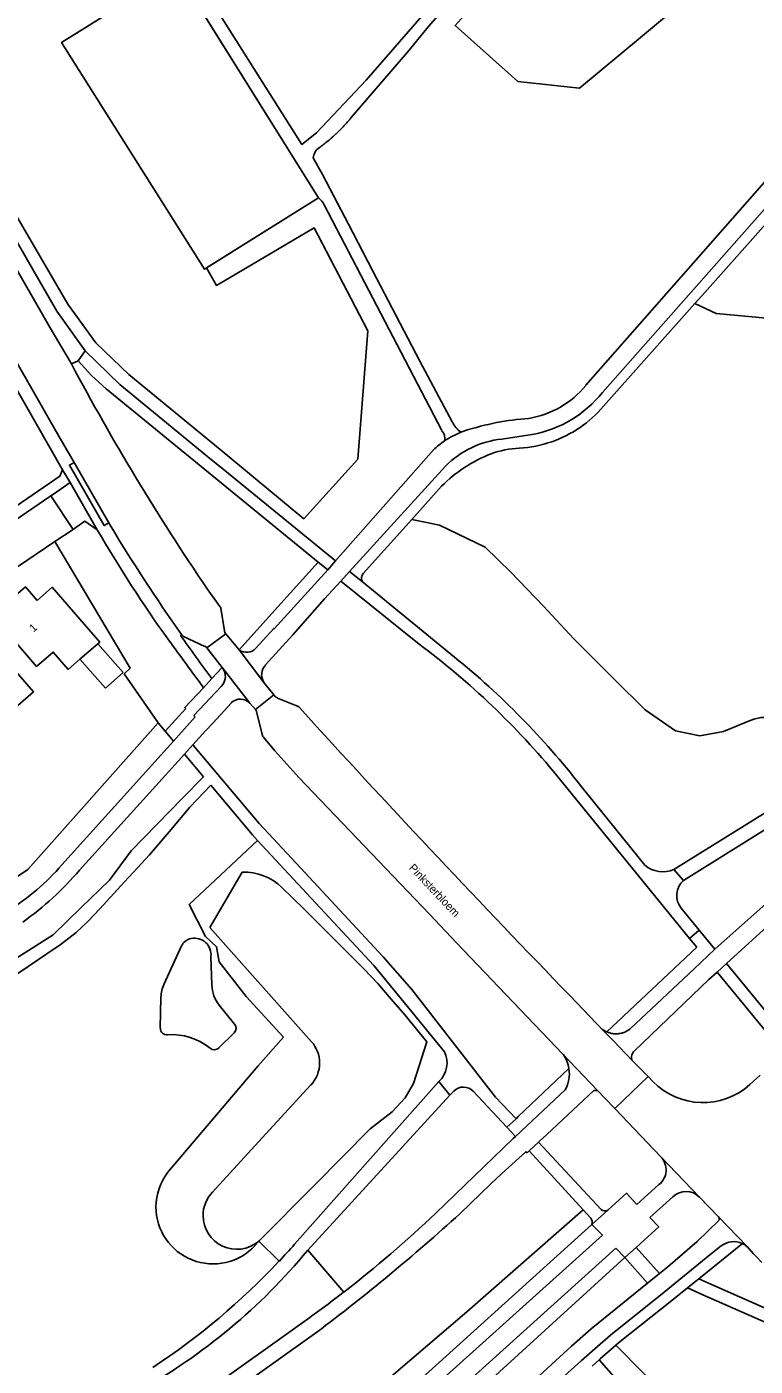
# Model space of a CAD drawing. Extents: x 194485 to 197793, y 468269 to 470822.
# Drawn here: x 195804.4 to 195913.7, y 470198.8 to 470399.7 of the extents above; entities that cross this region are included whole.
import ezdxf

# ---------------------------------------------------------------- set-up
doc = ezdxf.new("R2010")
doc.units = 0
for name, color, linetype in [('BGT grensvlak begroeid terreindeel', 7, 'Continuous'), ('BGT grensvlak begroeid terreindeel LR', 7, 'Continuous'), ('BGT grensvlak gebouwinstallatie plus 1', 7, 'Continuous'), ('BGT grensvlak onbegroeid terreindeel', 7, 'Continuous'), ('BGT grensvlak pand op maaiveld', 7, 'Continuous'), ('BGT grensvlak wegdeel', 7, 'Continuous'), ('BGT tekst huisnummerreeks', 7, 'Continuous'), ('BGT tekst openbare ruimte label weg', 7, 'Continuous'), ('GEM grensvlak WOZ op maaiveld', 7, 'Continuous')]:
    doc.layers.add(name, color=color, linetype=linetype)

msp = doc.modelspace()

# ---------------------------------------------------------------- linework, layer by layer
at = {"layer": 'BGT grensvlak begroeid terreindeel'}
for p, q in [((195824.1, 470295.3), (195825.16, 470294.04)), ((195831.86, 470264.58), (195836.73, 470272.88)), ((195831.86, 470264.58), (195847.12, 470247.47)), ((195839.16, 470217.52), (195839.16, 470217.51)), ((195846.54, 470216.19), (195851.97, 470209.92))]:
    msp.add_line(p, q, dxfattribs=at)
for points in [[(195900.46, 470436.29), (195874.96, 470406.94), (195868.66, 470399.87), (195873.81, 470395.29), (195878.08, 470391.49), (195887.32, 470390.49), (195896.48, 470398.11), (195900.98, 470401.85), (195911.16, 470401.42), (195917.45, 470404.29), (195922.2, 470412.79), (195929.29, 470418.16), (195935.39, 470421.84), (195937.88, 470423.34)], [(195785.46, 470401.74), (195802.2, 470372.46), (195810.57, 470358.1), (195814.75, 470352.28), (195819.7, 470347.55), (195833.4, 470336.27), (195845.98, 470325.9)], [(195845.98, 470325.9), (195854.06, 470334.83), (195855.57, 470354.07), (195847.49, 470369.52), (195832.84, 470360.9), (195831.36, 470363.52)], [(195862.17, 470325.81), (195866.3, 470324.92), (195873.17, 470321.65), (195877.03, 470317.9), (195881.9, 470312.79), (195886.47, 470307.91), (195892.55, 470301.84), (195897.16, 470297.26), (195901.74, 470294.08)], [(195918.69, 470294.64), (195917.99, 470295.22), (195917.66, 470295.4), (195917.19, 470295.66), (195916.84, 470295.78), (195916.34, 470295.96), (195915.96, 470296.02), (195915.44, 470296.1), (195915.06, 470296.1), (195914.53, 470296.09), (195914.16, 470296.01), (195913.63, 470295.91), (195912.93, 470295.65), (195908.93, 470293.98), (195905.36, 470293.37), (195901.74, 470294.08)], [(195839.2, 470217.56), (195847.55, 470225.97), (195855.9, 470234.39), (195859.23, 470236.96), (195861.17, 470239.04), (195862.44, 470241.2), (195864.43, 470247.46), (195861.13, 470251.51), (195859.09, 470253.86), (195857.05, 470256.21), (195855.02, 470258.36), (195852.12, 470261.27), (195849.22, 470264.17), (195845.94, 470267.39), (195842.67, 470270.62)], [(195847.01, 470240.98), (195839.16, 470232.43), (195832.24, 470224.9)], [(195839.2, 470217.56), (195839.18, 470217.54), (195839.16, 470217.51)], [(195892.78, 470201.93), (195909.56, 470184.96), (195925.91, 470199.56)]]:
    msp.add_lwpolyline(points, dxfattribs=at)
for centre, radius, start, end in [((195837.07, 470264.87), 8.02, 45.7454, 92.4759), ((195843.52, 470244.29), 4.8, 359.9853, 41.4973), ((195843.52, 470244.28), 4.81, 316.5637, 0.013), ((195835.9, 470221.39), 5.06, 136.2285, 179.9939), ((195835.9, 470221.39), 5.06, 180.0046, 310.1042)]:
    msp.add_arc(centre, radius, start, end, dxfattribs=at)
at = {"layer": 'BGT grensvlak begroeid terreindeel LR'}
for p, q in [((195831.91, 470271.01), (195839.02, 470277.66)), ((195838.61, 470216.88), (195839.16, 470217.51)), ((195839.2, 470217.56), (195842.24, 470214.53))]:
    msp.add_line(p, q, dxfattribs=at)
for points in [[(195964.15, 470339.59), (195963.45, 470343.19), (195962.6, 470346.75), (195961.59, 470350.27), (195960.43, 470353.74), (195959.12, 470357.16), (195957.66, 470360.52), (195956.05, 470363.81), (195955.55, 470364.77), (195946.75, 470370.97), (195945.78, 470371.55), (195944.74, 470371.99), (195943.65, 470372.28), (195942.53, 470372.42), (195942.33, 470372.42), (195938.94, 470372.5), (195931.77, 470360.98), (195928.5, 470358.07), (195924.04, 470356.25), (195915.4, 470355.98), (195907.85, 470356.71), (195904.63, 470358.19)], [(195825.54, 470227.9), (195839.05, 470243.79), (195842.91, 470248.14), (195837.3, 470254.24), (195833.24, 470259.46), (195832.86, 470261.7), (195831.2, 470263.24), (195828.77, 470268.04), (195831.91, 470271.01)], [(195838.76, 470179.91), (195870.4, 470206.97), (195887.86, 470222.26)]]:
    msp.add_lwpolyline(points, dxfattribs=at)
for centre, radius, start, end in [((195832.33, 470222.7), 8.55, 142.5453, 180.0242), ((195832.34, 470222.7), 8.56, 179.9952, 317.127)]:
    msp.add_arc(centre, radius, start, end, dxfattribs=at)
at = {"layer": 'BGT grensvlak gebouwinstallatie plus 1'}
for p, q in [((195818.87, 470302.83), (195815.05, 470307.17)), ((195812.36, 470304.84), (195816.2, 470300.48)), ((195816.2, 470300.48), (195818.87, 470302.83))]:
    msp.add_line(p, q, dxfattribs=at)
at = {"layer": 'BGT grensvlak onbegroeid terreindeel'}
for p, q in [((195831.36, 470363.52), (195848.16, 470374.02)), ((195819, 470302.66), (195824.1, 470295.3)), ((195824.99, 470256.15), (195827.63, 470261.84)), ((195832.03, 470260.24), (195832.16, 470255.95)), ((195824.43, 470249.52), (195824.53, 470254.15)), ((195833.27, 470252.96), (195835.56, 470250.12)), ((195833.23, 470246.54), (195835.49, 470248.78))]:
    msp.add_line(p, q, dxfattribs=at)
for points in [[(195826.01, 470407.6), (195809.61, 470397.36), (195831.07, 470363.34), (195831.36, 470363.52)], [(195808.62, 470322.5), (195819.91, 470303.5), (195819, 470302.66)], [(195824.1, 470295.3), (195804.54, 470273.32), (195790.27, 470263.79)]]:
    msp.add_lwpolyline(points, dxfattribs=at)
for centre, radius, start, end in [((195829.44, 470260.99), 2, 100.9121, 155.1303), ((195829.54, 470260.5), 2.5, 353.9868, 100.9469), ((195829.51, 470254.05), 4.98, 155.0948, 178.8657), ((195837.16, 470256.1), 5, 181.7386, 218.9277), ((195825.44, 470249.49), 1, 178.802, 274.742), ((195826.25, 470239.73), 8.8, 50.1511, 94.753), ((195834.79, 470249.49), 0.999, 314.7818, 38.9724), ((195832.53, 470247.25), 0.999, 230.0872, 314.8476)]:
    msp.add_arc(centre, radius, start, end, dxfattribs=at)
at = {"layer": 'BGT grensvlak pand op maaiveld'}
for p, q in [((195805.09, 470314.66), (195805.96, 470313.66)), ((195815.05, 470307.17), (195812.36, 470304.84))]:
    msp.add_line(p, q, dxfattribs=at)
for points in [[(195801.78, 470311.78), (195800.87, 470312.82), (195804.18, 470315.7), (195805.09, 470314.66)], [(195805.96, 470313.66), (195808.2, 470315.62), (195811.41, 470311.93)], [(195812.36, 470304.84), (195810.61, 470303.32), (195808.36, 470305.91), (195805.87, 470303.76), (195800.13, 470310.35), (195801.78, 470311.78)], [(195811.41, 470311.93), (195815.34, 470307.42), (195815.05, 470307.17)], [(195790.65, 470301.85), (195794.03, 470297.97), (195794.73, 470298.58), (195797.48, 470295.41), (195801.88, 470299.27), (195803.07, 470297.92), (195805.41, 470299.97), (195800.56, 470305.53), (195798.29, 470303.55), (195795.84, 470306.39), (195790.65, 470301.85)]]:
    msp.add_lwpolyline(points, dxfattribs=at)
at = {"layer": 'BGT grensvlak wegdeel'}
for p, q in [((195848.16, 470374.02), (195826.86, 470408.13)), ((195853.06, 470386.07), (195861.54, 470395.9)), ((195809.21, 470338.3), (195776.83, 470394.73)), ((195866.66, 470339.12), (195849.02, 470372.97)), ((195890.93, 470342.79), (195904.63, 470358.19)), ((195798.43, 470353.04), (195809.77, 470333.26)), ((195813.13, 470351.11), (195812.1, 470349.6)), ((195811.09, 470349.14), (195812.1, 470349.6)), ((195868.24, 470340.46), (195863.35, 470349.56)), ((195809.21, 470338.3), (195811.48, 470334.35)), ((195875.67, 470337.85), (195880.24, 470338.54)), ((195865.41, 470336.23), (195850.73, 470319.57)), ((195809.77, 470333.26), (195810.88, 470331.33)), ((195816.71, 470325.27), (195811.48, 470334.35)), ((195832.12, 470334.72), (195833.32, 470333.79)), ((195852.84, 470318.01), (195867.22, 470333.81)), ((195808.39, 470329.61), (195810.88, 470331.33)), ((195814.97, 470324.26), (195810.88, 470331.33)), ((195797.93, 470322.49), (195807.99, 470329.34)), ((195807.99, 470329.34), (195808.39, 470329.61)), ((195811.34, 470324.3), (195807.99, 470329.34)), ((195862.17, 470325.81), (195866.63, 470330.77)), ((195816.71, 470325.27), (195816.9, 470324.93)), ((195854.89, 470317.71), (195862.17, 470325.81)), ((195808.62, 470322.5), (195811.34, 470324.3)), ((195848.12, 470319.38), (195849.56, 470318.24)), ((195850.73, 470319.57), (195849.56, 470318.24)), ((195851.51, 470316.56), (195852.84, 470318.01)), ((195852.84, 470318.01), (195854.75, 470316.45)), ((195833.36, 470312.76), (195831.45, 470315.41)), ((195849.07, 470313.88), (195851.51, 470316.56)), ((195862.5, 470307.68), (195851.51, 470316.56)), ((195854.75, 470316.45), (195868.58, 470305.15)), ((195834.05, 470309.09), (195833.5, 470312.48)), ((195827.62, 470308.54), (195827.45, 470308.4)), ((195827.93, 470308.26), (195831.13, 470306.77)), ((195831.43, 470306.57), (195834.24, 470308.66)), ((195831.43, 470306.57), (195833.71, 470303.61)), ((195836.28, 470306.26), (195839.98, 470301.36)), ((195832.15, 470301.93), (195833.71, 470303.61)), ((195833.71, 470303.61), (195833.77, 470303.54)), ((195833.77, 470303.54), (195837.86, 470298.25)), ((195830.9, 470300.57), (195832.15, 470301.93)), ((195841.45, 470299.52), (195839.98, 470301.36)), ((195838.7, 470297.32), (195841.45, 470299.52)), ((195841.7, 470299.21), (195841.45, 470299.52)), ((195844.99, 470297.82), (195842.03, 470299.02)), ((195828.27, 470297.45), (195825.16, 470294.04)), ((195837.86, 470298.25), (195838.7, 470297.32)), ((195838.86, 470296.95), (195839.77, 470293.42)), ((195846.65, 470296.09), (195845.26, 470297.65)), ((195826.4, 470292.57), (195829.67, 470296.2)), ((195825.16, 470294.04), (195826.4, 470292.57)), ((195831.21, 470294.11), (195829.32, 470292.02)), ((195839.93, 470293.13), (195841.6, 470291.08)), ((195809.66, 470273.99), (195826.4, 470292.57)), ((195828.04, 470290.61), (195829.32, 470292.02)), ((195812.3, 470273.22), (195828.04, 470290.61)), ((195830.92, 470287.19), (195828.04, 470290.61)), ((195895.74, 470272.88), (195883.42, 470288)), ((195887.49, 470285.88), (195897.12, 470273.94)), ((195901.49, 470273.3), (195919.35, 470284.43)), ((195902.93, 470271.66), (195920.07, 470282.38)), ((195909.36, 470259.2), (195927.08, 470275.35)), ((195895.74, 470272.88), (195903.84, 470262.96)), ((195901.49, 470273.3), (195902.93, 470271.66)), ((195868.89, 470262.31), (195864.8, 470266.62)), ((195902.59, 470267.48), (195905.26, 470264.22)), ((195903.84, 470262.96), (195905.26, 470264.22)), ((195903.84, 470262.96), (195904.92, 470261.64)), ((195905.26, 470264.22), (195907.62, 470261.34)), ((195884.85, 470245.59), (195868.89, 470262.31)), ((195891.42, 470248.94), (195904.92, 470261.64)), ((195904.47, 470258.37), (195907.62, 470261.34)), ((195907.96, 470257.92), (195909.36, 470259.2)), ((195909.36, 470259.2), (195917.65, 470249.13)), ((195904.47, 470258.37), (195894.97, 470249.43)), ((195895.58, 470246.1), (195906.74, 470256.81)), ((195906.74, 470256.81), (195907.96, 470257.92)), ((195907.96, 470257.92), (195917.55, 470246.28)), ((195890.04, 470240.15), (195884.85, 470245.59)), ((195885.74, 470243.44), (195878.14, 470236.24)), ((195844.57, 470217.1), (195866.23, 470241.48)), ((195866.23, 470241.48), (195867.88, 470239.47)), ((195897.63, 470242.23), (195892.63, 470237.44)), ((195898.34, 470241.5), (195897.63, 470242.23)), ((195914.43, 470242.43), (195912.89, 470241.04)), ((195867.88, 470239.47), (195868.47, 470240.07)), ((195876.43, 470234.63), (195871.36, 470240.04)), ((195874.73, 470239.15), (195877.8, 470235.92)), ((195877.73, 470233.26), (195885.17, 470240.24)), ((195892.47, 470237.6), (195890.04, 470240.15)), ((195892.63, 470237.44), (195892.47, 470237.6)), ((195899.54, 470230.22), (195892.63, 470237.44)), ((195877.8, 470235.92), (195876.43, 470234.63)), ((195877.73, 470233.26), (195876.43, 470234.63)), ((195878.14, 470236.24), (195877.8, 470235.92)), ((195865.77, 470221.76), (195877.39, 470232.94)), ((195877.39, 470232.94), (195877.73, 470233.26)), ((195881.26, 470232.49), (195881.17, 470232.4)), ((195882.41, 470233.56), (195881.26, 470232.49)), ((195879.76, 470231.09), (195879.45, 470230.79)), ((195881.17, 470232.4), (195879.76, 470231.09)), ((195887.86, 470222.26), (195879.76, 470231.09)), ((195890.57, 470222.29), (195881.17, 470232.4)), ((195899.54, 470230.22), (195905.34, 470224.16)), ((195899.24, 470226.03), (195895.94, 470223.07)), ((195892.23, 470222.81), (195891.56, 470222.21)), ((195897.9, 470221.12), (195901.33, 470224.22)), ((195908.19, 470221.22), (195905.34, 470224.16)), ((195889.01, 470221.01), (195887.86, 470222.26)), ((195891.56, 470222.21), (195891.06, 470221.76)), ((195904.98, 470217.5), (195908.21, 470220.64)), ((195908.19, 470221.22), (195912.47, 470216.73)), ((195890.78, 470218.44), (195850.72, 470182.48)), ((195889.19, 470220.07), (195890.78, 470218.44)), ((195852.76, 470180.44), (195892.78, 470216.51)), ((195892.78, 470216.51), (195894.15, 470215.08)), ((195895.85, 470216.62), (195894.15, 470215.08)), ((195897.03, 470217.71), (195895.85, 470216.62)), ((195895.85, 470216.62), (195899.33, 470212.69)), ((195900.59, 470213.69), (195904.98, 470217.5)), ((195905.21, 470211.92), (195911.76, 470217.19)), ((195908.6, 470216.83), (195906.9, 470215.48)), ((195913.4, 470215.72), (195912.47, 470216.73)), ((195897.52, 470211.25), (195894.15, 470215.08)), ((195900.01, 470209.92), (195906.9, 470215.48)), ((195897.52, 470211.25), (195899.33, 470212.69)), ((195899.33, 470212.69), (195900.59, 470213.69)), ((195901.16, 470208.67), (195903.51, 470210.55)), ((195903.51, 470210.55), (195905.21, 470211.92)), ((195903.51, 470210.55), (195905.84, 470209.52)), ((195905.21, 470211.92), (195907.5, 470210.9)), ((195905.84, 470209.52), (195919.77, 470203.36)), ((195846.5, 470205.85), (195803.68, 470175.35)), ((195889.22, 470198.79), (195890.28, 470199.73)), ((195892.83, 470196.85), (195890.28, 470199.73))]:
    msp.add_line(p, q, dxfattribs=at)
for points in [[(195898.29, 470438.37), (195895.76, 470435.47), (195884.74, 470422.82), (195873.8, 470410.25), (195868.12, 470403.79), (195864.42, 470399.46), (195861.54, 470395.9)], [(195879.01, 470418.99), (195855.34, 470391.67), (195847.85, 470383.8), (195845.67, 470382.05), (195831.02, 470405.28)], [(195890.77, 470344.86), (195923.83, 470382.26), (195931.88, 470390.64), (195945.26, 470403.87)], [(195782.9, 470398.13), (195807.77, 470354.78), (195811.09, 470349.14)], [(195784.65, 470399.14), (195808.89, 470357.02), (195813.13, 470351.11)], [(195933.35, 470396.18), (195923.75, 470385.95), (195919.11, 470380.94), (195888.27, 470345.92)], [(195847.35, 470380.04), (195848.78, 470377.52), (195852.66, 470370.07), (195856.26, 470363.16), (195863.35, 470349.56)], [(195921.27, 470376.88), (195906.12, 470359.86), (195904.63, 470358.19)], [(195813.13, 470351.11), (195818.36, 470346.05), (195832.12, 470334.72)], [(195812.1, 470349.6), (195814.12, 470347.4), (195816.3, 470345.4), (195848.12, 470319.38)], [(195809.77, 470333.26), (195809.37, 470332.29), (195796.99, 470323.86), (195791.24, 470319.69), (195783.59, 470313.62), (195775.98, 470306.88), (195769.12, 470300.29), (195761.26, 470292.08)], [(195811.48, 470334.35), (195810.79, 470333.96), (195816.02, 470324.87), (195816.71, 470325.27)], [(195833.32, 470333.79), (195844.71, 470324.49), (195850.73, 470319.57)], [(195814.97, 470324.26), (195813.08, 470325.52), (195811.73, 470324.57), (195811.34, 470324.3)], [(195771.51, 470291.58), (195775.64, 470295.89), (195784.41, 470304.08), (195789.53, 470308.45), (195794.79, 470312.66), (195801.61, 470317.72), (195808.62, 470322.5)], [(195836.28, 470306.26), (195842.49, 470313.18), (195848.12, 470319.38)], [(195838.75, 470306.49), (195841.45, 470309.45), (195841.51, 470309.39), (195849.56, 470318.24)], [(195849.07, 470313.88), (195844.31, 470308.52), (195840.21, 470303.98)], [(195834.24, 470308.66), (195836, 470306.53), (195836.28, 470306.26)], [(195833.58, 470300.75), (195829.46, 470296.39), (195829.67, 470296.2)], [(195830.9, 470300.57), (195828.1, 470297.59), (195828.27, 470297.45)], [(195835.08, 470298.27), (195832.38, 470295.3), (195831.21, 470294.11)], [(195945.43, 470294.92), (195943.92, 470293.62), (195942.42, 470292.29), (195940.95, 470290.93), (195907.62, 470261.34)], [(195874.73, 470239.15), (195862.16, 470255.3), (195857.86, 470260.21), (195844.81, 470274.26), (195839.27, 470280.21), (195829.32, 470292.02)], [(195864.8, 470266.62), (195845.2, 470287.11), (195841.6, 470291.08)], [(195830.92, 470287.19), (195827.77, 470283.98), (195823.9, 470280.05), (195820.04, 470276.12), (195816.79, 470271.7), (195812.57, 470267.59), (195808.35, 470263.48), (195800.57, 470258.56), (195797.42, 470256.57), (195795.39, 470259.78)], [(195831.99, 470285.93), (195828.88, 470282.63), (195825.74, 470278.94), (195822.8, 470275.5), (195821.02, 470273.56), (195819.05, 470271.43), (195815.34, 470267.42), (195813.61, 470265.54), (195811.82, 470263.87), (195809.42, 470262.02), (195807.41, 470260.67), (195800.34, 470255.92)], [(195839.02, 470277.66), (195838.25, 470278.49), (195831.99, 470285.93)], [(195839.02, 470277.66), (195856.47, 470258.91), (195862.15, 470251.97), (195864.83, 470248.7), (195867.06, 470245.97)], [(195889.9, 470250.2), (195887.89, 470252.29), (195885.88, 470254.39)], [(195890.7, 470249.36), (195890.3, 470249.78), (195889.9, 470250.2)], [(195895.25, 470244.67), (195892.37, 470247.64), (195890.7, 470249.36)], [(195897.63, 470242.23), (195897.08, 470242.8), (195895.25, 470244.67)], [(195867.88, 470239.47), (195846.55, 470216.2), (195846.54, 470216.19)], [(195890.04, 470240.15), (195889.46, 470240.15), (195882.41, 470233.56)], [(195869.35, 470221.67), (195874.08, 470226.18), (195875.63, 470227.67), (195879.25, 470230.97), (195879.45, 470230.79)], [(195892.23, 470222.81), (195894.38, 470224.75), (195895.94, 470223.07)], [(195891.06, 470221.76), (195889.25, 470220.12), (195889.19, 470220.07)], [(195897.03, 470217.71), (195899.21, 470219.69), (195897.9, 470221.12)], [(195847.04, 470181.95), (195864.7, 470197.94), (195889.19, 470220.07)], [(195852.43, 470177.38), (195868.4, 470191.71), (195873.64, 470196.41), (195894.15, 470215.08)], [(195914.7, 470214.37), (195913.85, 470215.25), (195913.4, 470215.72)], [(195886.12, 470201.8), (195889.07, 470204.39), (195897.52, 470211.25)], [(195907.5, 470210.9), (195920.29, 470205.24), (195923.16, 470203.86)], [(195887.59, 470199.59), (195890.05, 470201.77), (195891.96, 470203.44), (195900.01, 470209.92)], [(195892.78, 470201.93), (195893.2, 470202.3), (195901.16, 470208.67)], [(195847.9, 470203.89), (195805.69, 470173.81), (195805.17, 470173.44)], [(195855.41, 470174.05), (195871.32, 470188.28), (195873.41, 470190.15), (195886.12, 470201.8)], [(195892.78, 470201.93), (195890.45, 470199.88), (195890.28, 470199.73)], [(195777.54, 470101.14), (195875.06, 470188.37), (195887.59, 470199.59)]]:
    msp.add_lwpolyline(points, dxfattribs=at)
for centre, radius, start, end in [((195834.74, 470400.87), 23.56, 317.0674, 319.062), ((195834.83, 470400.86), 23.48, 318.9432, 320.945), ((195830.99, 470405.12), 29.23, 309.5474, 311.155), ((195832.87, 470402.81), 26.25, 311.3843, 313.1724), ((195834.49, 470401.05), 23.86, 313.2248, 315.1947), ((195836.16, 470399.47), 21.56, 315.0478, 317.226), ((195849.48, 470379.8), 2.14, 123.5284, 173.6664), ((195835.8, 470399.16), 21.56, 305.4309, 307.6101), ((195834.42, 470401.1), 23.94, 307.3838, 309.3466), ((195846.38, 470371.68), 2.94, 25.9545, 52.6837), ((196139.23, 470524.25), 371.95, 208.0864, 214.1584), ((195877.41, 470354.79), 14.03, 279.5209, 320.7389), ((195877.09, 470355.73), 17.47, 280.3739, 321.5376), ((195882.55, 470300.75), 40.31, 94.008, 108.008), ((195877.29, 470354.32), 17.86, 289.2619, 319.7721), ((195865.37, 470337.92), 1.76, 349.0572, 42.8533), ((195874.36, 470326.82), 12.99, 111.7036, 124.0355), ((195871.4, 470341.77), 3.42, 202.4288, 237.3683), ((195875.23, 470324.49), 15.47, 109.4144, 111.4814), ((195874.41, 470326.75), 13.08, 124.0391, 133.4964), ((195877.12, 470323.99), 13.94, 95.954, 135.2177), ((195877.29, 470354.34), 17.87, 273.2153, 289.2377), ((195881.72, 470315.88), 21.2, 111.2008, 135.374), ((195878.96, 470322.14), 14.37, 92.6478, 109.9824), ((196056.04, 470469.55), 279.47, 211.1624, 215.1794), ((195996.64, 470430), 210.21, 210.2023, 215.5673), ((195855.69, 470316.99), 1.08, 137.4766, 210.0116), ((195832.54, 470312.18), 1.01, 17.5212, 34.9378), ((195835.19, 470309.34), 1.17, 192.1331, 215.1678), ((195446.61, 470024.83), 472.98, 35.6609, 36.7357), ((196305.4, 470650.26), 587.62, 215.57432, 216.35399), ((195828.3, 470308.96), 0.798, 212.0222, 242.2632), ((195830.89, 470306.1), 0.712, 40.5706, 70.4927), ((195792.1, 470211.87), 118.89, 39.8159, 53.6914), ((195837.39, 470307.69), 1.82, 232.3502, 318.5611), ((195794.71, 470213.71), 117.55, 37.8796, 51.0668), ((195832.04, 470302.26), 2.15, 315.5845, 36.5393), ((195841.72, 470302.52), 2.09, 136.0387, 213.5923), ((195836.46, 470296.92), 1.94, 43.5993, 135.5793), ((195842.49, 470300.22), 1.28, 231.9495, 249.3672), ((195834.88, 470295.49), 4.24, 20.0772, 25.4929), ((195846.77, 470300.22), 2.99, 233.3841, 239.5334), ((197199.27, 471529.31), 1830.41, 222.35646, 224.14864), ((195840.44, 470293.62), 0.707, 196.8666, 223.9945), ((195782.26, 470297.86), 36.34, 302.2657, 318.9486), ((195777.73, 470302.38), 45.23, 305.205, 319.8544), ((195899.82, 470277.16), 4.2, 230.0208, 293.3812), ((195904.94, 470269.4), 3.03, 131.6101, 219.2932), ((195892.86, 470252.17), 3.53, 232.479, 241.8478), ((195892.7, 470251.91), 3.23, 242.0942, 246.7343), ((195892.78, 470251.99), 3.34, 246.0415, 251.4386), ((195892.82, 470252.17), 3.52, 251.7366, 261.1092), ((195892.81, 470252.24), 3.59, 261.518, 270.7081), ((195892.81, 470251.95), 3.3, 270.6743, 280.6874), ((195892.79, 470252.1), 3.45, 280.6313, 290.1932), ((195892.87, 470251.91), 3.25, 289.9265, 300.0832), ((195892.87, 470251.97), 3.29, 299.5822, 309.6193), ((195863.62, 470244.28), 3.83, 312.9681, 26.1933), ((195880.88, 470242.67), 4.93, 8.9975, 36.3066), ((195896.33, 470245.17), 1.19, 128.7639, 204.9833), ((195880.88, 470242.66), 4.93, 330.5414, 9.0632), ((195869.9, 470238.67), 2, 43.2013, 135.7285), ((195905.85, 470248.83), 10.5, 224.3083, 312.0695), ((195897.48, 470228.26), 2.84, 308.2233, 43.4654), ((195903.31, 470222.13), 2.87, 45.0343, 133.4208), ((195667.78, 470443.12), 299.46, 306.976, 312.3086), ((195739.95, 470354.53), 182.92, 307.7635, 313.4596), ((195888.38, 470220.4), 0.87, 337.6617, 44.2996), ((195891.12, 470222.92), 0.837, 228.8663, 301.7976), ((195907.83, 470220.91), 0.467, 323.5988, 40.3511), ((195764.93, 470287.15), 106.07, 316.7912, 318.6681), ((195910.47, 470214.44), 3.04, 65.0443, 128.1292), ((195910.47, 470214.43), 3.04, 48.9317, 65.0656), ((195777.58, 470273.22), 89.49, 299.2082, 320.4092), ((195765.13, 470286.96), 105.78, 303.3723, 316.7914), ((195738.86, 470356), 184.74, 305.6355, 307.7516)]:
    msp.add_arc(centre, radius, start, end, dxfattribs=at)
at = {"layer": 'GEM grensvlak WOZ op maaiveld'}
msp.add_lwpolyline([(195809.61, 470397.36), (195831.07, 470363.34), (195848.16, 470374.02), (195826.86, 470408.13), (195809.61, 470397.36)], dxfattribs=at)

# ---------------------------------------------------------------- texts
at = {"layer": 'BGT tekst huisnummerreeks'}
msp.add_text('1', height=1.2, rotation=41, dxfattribs=at).set_placement((195805.39, 470308.83))
at = {"layer": 'BGT tekst openbare ruimte label weg'}
msp.add_text('Pinksterbloem', height=1.2, rotation=313.5, dxfattribs=at).set_placement((195861.64, 470273.45))

doc.saveas('drawing.dxf')
